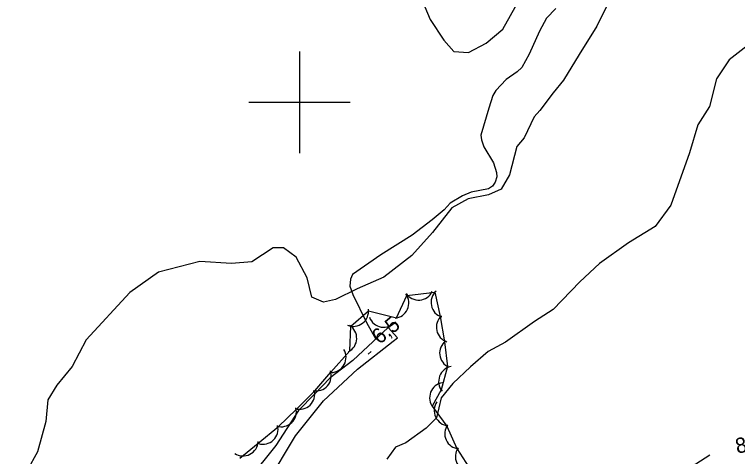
# Model space of a CAD drawing. Extents: x 643342 to 646936, y 5873857 to 5876103.
# Drawn here: x 644943.8 to 645086.4, y 5874330.2 to 5874417.3 of the extents above; entities that cross this region are included whole.
import ezdxf

# ---------------------------------------------------------------- set-up
doc = ezdxf.new("R2010")
doc.units = 0
for name, color, linetype in [('Niveau 2', 7, 'Continuous'), ('Niveau 21', 7, 'Continuous'), ('Niveau 22', 7, 'Continuous'), ('Niveau 3', 7, 'Continuous'), ('Niveau 44', 7, 'Continuous'), ('Niveau 61', 7, 'Continuous')]:
    doc.layers.add(name, color=color, linetype=linetype)

msp = doc.modelspace()

# ---------------------------------------------------------------- linework, layer by layer
at = {"layer": 'Niveau 2'}
for points in [[(645061.54, 5874420.93), (645058.66, 5874415.01), (645055.17, 5874409.4), (645052.05, 5874404.35), (645050.04, 5874401.86), (645047.4, 5874398.37), (645046.25, 5874397.11), (645044.3, 5874393.03), (645042.83, 5874391.28), (645041.39, 5874385.75), (645039.77, 5874382.87), (645037.26, 5874381.75), (645033.25, 5874381.01), (645030.02, 5874379.19), (645026.24, 5874374.33), (645022.14, 5874369.86), (645016.61, 5874365.59), (645011.41, 5874363.28), (645007.09, 5874361.16), (645004.71, 5874360.64), (645002.47, 5874361.6), (645001.55, 5874365.43), (644999.38, 5874369.52), (644996.84, 5874371.35), (644994.84, 5874371.33), (644990.62, 5874368.56), (644986.58, 5874368.23), (644980.36, 5874368.68), (644972.2, 5874366.58), (644966.59, 5874362.54), (644957.94, 5874353.21), (644955.18, 5874348), (644952.2, 5874344.26), (644950.39, 5874341.42), (644949.99, 5874337.14), (644948.34, 5874331.13), (644946.3, 5874327.51)], [(645024.18, 5874420.07), (645025.8, 5874416.29), (645028.49, 5874412.23), (645030.41, 5874410), (645033.31, 5874409.79), (645036.83, 5874411.62), (645040.11, 5874414.44), (645043.09, 5874419.78)], [(645090.05, 5874412.49), (645084.7, 5874408.36), (645082.2, 5874404.6), (645080.82, 5874399.15), (645078.54, 5874395.58), (645076.93, 5874390.05), (645073.24, 5874379.74), (645070.12, 5874375.52), (645064.89, 5874372.33), (645059.18, 5874368.23), (645055.26, 5874364.67), (645050.01, 5874359.18), (645046.35, 5874356.81), (645040.65, 5874352.77), (645037.19, 5874350.94), (645033.7, 5874347.88), (645030.23, 5874344.63), (645027.96, 5874341.77), (645027, 5874337.88), (645024.97, 5874335.8), (645021, 5874332.93), (645018.94, 5874332.08), (645017.23, 5874329.73)], [(645077.25, 5874328.21), (645080.9, 5874330.56)]]:
    msp.add_lwpolyline(points, dxfattribs=at)
at = {"layer": 'Niveau 21'}
msp.add_lwpolyline([(644989.51, 5874318.23), (644993.62, 5874324.99), (644999.21, 5874334.33), (645004.73, 5874341.19), (645011.46, 5874347.43), (645018.49, 5874352.99), (645019.34, 5874353.64), (645017.48, 5874355.63), (645010.52, 5874349.13), (645006.05, 5874345.76), (645002.99, 5874342.49), (644999.8, 5874339.32), (644995.34, 5874332.42), (644990.04, 5874325.8), (644985.58, 5874318.9), (644980.87, 5874312.21), (644975.83, 5874306.79), (644969.98, 5874301.32), (644961.36, 5874291.65), (644956.77, 5874286.62), (644951.38, 5874281.18), (644948.46, 5874277.56), (644939.78, 5874268.59)], dxfattribs=at)
at = {"layer": 'Niveau 22'}
msp.add_lwpolyline([(645050.54, 5874418.49), (645048.7, 5874416.59), (645047.3, 5874414.03), (645045.29, 5874409.47), (645043.84, 5874406.87), (645042.94, 5874406.01), (645040.78, 5874404.47), (645038.71, 5874402.35), (645038.11, 5874401.32), (645037.34, 5874398.82), (645035.73, 5874393.56), (645035.9, 5874392.6), (645036.36, 5874391.22), (645038.23, 5874388.06), (645038.82, 5874386.2), (645038.89, 5874385.33), (645038.59, 5874384.28), (645038.07, 5874383.46), (645037.28, 5874382.96), (645033.87, 5874382.33), (645032.13, 5874381.61), (645029.72, 5874380.14), (645028.51, 5874378.82), (645026.19, 5874376.87), (645022.25, 5874373.82), (645016.04, 5874369.94), (645010.46, 5874366.07), (645010.04, 5874365.2), (645009.92, 5874363.78), (645010.54, 5874362.12), (645013.23, 5874356.64), (645015.04, 5874353.34)], dxfattribs=at)
at = {"layer": 'Niveau 3'}
msp.add_line((645013.55, 5874350.4), (645014.17, 5874350.91), dxfattribs=at)
at = {"layer": 'Niveau 44'}
msp.add_lwpolyline([(644988.27, 5874329.93), (644991.84, 5874332.88), (644995.86, 5874336.15), (644999.37, 5874339.49), (645003.01, 5874343.16), (645006.19, 5874346.83), (645009.95, 5874351.05), (645010.15, 5874355.9), (645013.61, 5874358.96), (645019.16, 5874357.54), (645021.18, 5874361.95), (645026.71, 5874362.59), (645027.73, 5874357.84), (645028.58, 5874352.8), (645029.19, 5874347.98), (645027.94, 5874343.36), (645026.15, 5874340.17), (645029.03, 5874336.21), (645031.06, 5874331.81), (645033.99, 5874327.19)], dxfattribs=at)
for centre, start, end in [((645018.56, 5874360.48), 275.4267, 35.4046), ((645018.56, 5874360.48), 275.4267, 35.4046), ((645018.56, 5874360.48), 275.4267, 35.4046), ((645023.5, 5874364.05), 213.9855, 333.9634), ((645023.5, 5874364.05), 213.9855, 333.9634), ((645023.5, 5874364.05), 213.9855, 333.9634), ((645028.94, 5874360.58), 132.1105, 252.0885), ((645028.94, 5874360.58), 132.1105, 252.0885), ((645028.94, 5874360.58), 132.1105, 252.0885), ((645010.61, 5874358.87), 247.7258, 7.7037), ((645010.61, 5874358.87), 247.7258, 7.7037), ((645010.61, 5874358.87), 247.7258, 7.7037), ((645016.62, 5874358.7), 200.2608, 320.2388), ((645016.62, 5874358.7), 200.2608, 320.2388), ((645016.62, 5874358.7), 200.2608, 320.2388), ((645029.99, 5874355.7), 132.1105, 252.0885), ((645029.99, 5874355.7), 132.1105, 252.0885), ((645029.99, 5874355.7), 132.1105, 252.0885), ((645008.29, 5874353.54), 297.6734, 57.6514), ((645008.29, 5874353.54), 297.6734, 57.6514), ((645008.29, 5874353.54), 297.6734, 57.6514), ((645030.63, 5874350.61), 127.1688, 247.1468), ((645030.63, 5874350.61), 127.1688, 247.1468), ((645030.63, 5874350.61), 127.1688, 247.1468), ((645006.19, 5874349.77), 271.6593, 31.6373), ((645006.19, 5874349.77), 271.6593, 31.6373), ((645006.19, 5874349.77), 271.6593, 31.6373), ((645030.44, 5874345.02), 99.5871, 219.565), ((645030.44, 5874345.02), 99.5871, 219.565), ((645030.44, 5874345.02), 99.5871, 219.565), ((645003.27, 5874346.15), 259.0416, 19.0195), ((645003.27, 5874346.15), 259.0416, 19.0195), ((645003.27, 5874346.15), 259.0416, 19.0195), ((645028.66, 5874341.81), 99.0711, 219.0491), ((645028.66, 5874341.81), 99.0711, 219.0491), ((645028.66, 5874341.81), 99.0711, 219.0491), ((645000.03, 5874342.54), 253.5625, 13.5404), ((645000.03, 5874342.54), 253.5625, 13.5404), ((645000.03, 5874342.54), 253.5625, 13.5404), ((645029.56, 5874339.29), 144.7397, 264.7177), ((645029.56, 5874339.29), 144.7397, 264.7177), ((645029.56, 5874339.29), 144.7397, 264.7177), ((644996.4, 5874339.1), 253.5625, 13.5404), ((644996.4, 5874339.1), 253.5625, 13.5404), ((644996.4, 5874339.1), 253.5625, 13.5404), ((644992.78, 5874335.65), 253.5625, 13.5404), ((644992.78, 5874335.65), 253.5625, 13.5404), ((644992.78, 5874335.65), 253.5625, 13.5404), ((645031.65, 5874334.75), 144.7397, 264.7177), ((645031.65, 5874334.75), 144.7397, 264.7177), ((645031.65, 5874334.75), 144.7397, 264.7177), ((644988.87, 5874333.35), 237.0174, 356.9953), ((644988.87, 5874333.35), 237.0174, 356.9953), ((644988.87, 5874333.35), 237.0174, 356.9953), ((645033.74, 5874330.21), 144.7397, 264.7177), ((645033.74, 5874330.21), 144.7397, 264.7177), ((645033.74, 5874330.21), 144.7397, 264.7177)]:
    msp.add_arc(centre, 3, start, end, dxfattribs=at)
at = {"layer": 'Niveau 61'}
for points in [[(645000, 5874410), (645000, 5874400), (645000, 5874390)], [(644990, 5874400), (645000, 5874400), (645010, 5874400)]]:
    msp.add_lwpolyline(points, dxfattribs=at)

# ---------------------------------------------------------------- texts
at = {"layer": 'Niveau 2'}
msp.add_text('8', height=3, rotation=11.7366, dxfattribs=at).set_placement((645086.28, 5874330.78))
at = {"layer": 'Niveau 3'}
msp.add_text('6,5  ', height=3, rotation=39.4702, dxfattribs=at).set_placement((645015.8, 5874352.2))

doc.saveas('drawing.dxf')
